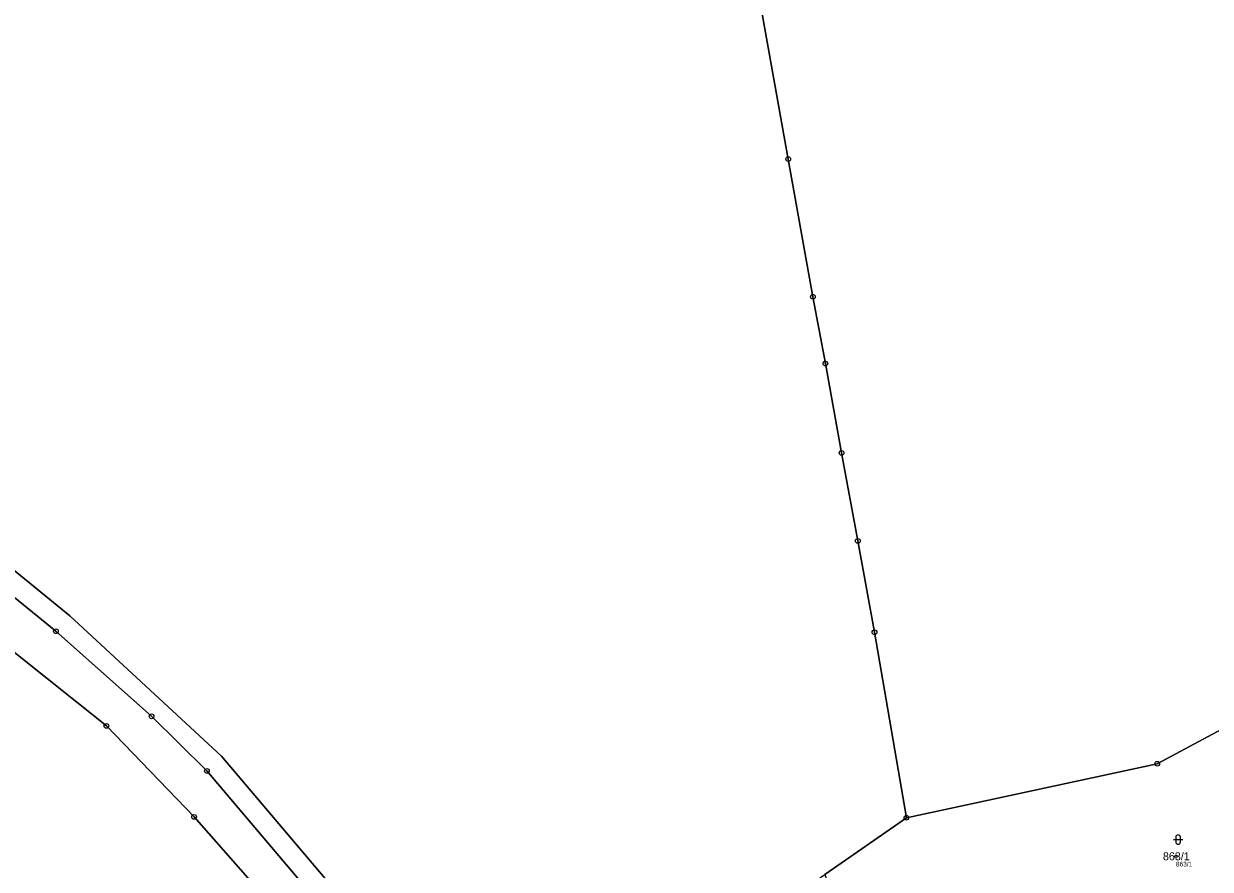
# Model space of a CAD drawing. Extents: x -751550 to -746116, y -1055108 to -1050700.
# Drawn here: x -749092.2 to -748840.3, y -1053342.3 to -1053162.9 of the extents above; entities that cross this region are included whole.
import ezdxf

# ---------------------------------------------------------------- set-up
doc = ezdxf.new("R2010")
doc.units = 0
for name, color, linetype in [('Definiční body', 7, 'Continuous'), ('Hranice parcel', 7, 'Continuous'), ('Parcelní čísla', 7, 'Continuous'), ('Polygon parcely', 7, 'Continuous'), ('Značky bodu BP', 7, 'Continuous'), ('Značky kultur', 7, 'Continuous')]:
    doc.layers.add(name, color=color, linetype=linetype)

msp = doc.modelspace()

# ---------------------------------------------------------------- linework, layer by layer
at = {"layer": 'Definiční body'}
msp.add_circle((-748847.57, -1053339.59), 0.25, dxfattribs=at)
at = {"layer": 'Hranice parcel'}
msp.add_line((-748904.81, -1053331.4), (-748922.15, -1053343.42), dxfattribs=at)
for points in [[(-748904.81, -1053331.4), (-748911.58, -1053292.06), (-748915.12, -1053272.66), (-748918.57, -1053253.98), (-748922.01, -1053235.05), (-748924.66, -1053220.87), (-748929.91, -1053191.65), (-748936.95, -1053152.47), (-748943.92, -1053113.2), (-748950.67, -1053074.67), (-748954.24, -1053054.5), (-748958.41, -1053031.02), (-748963.58, -1053002.22), (-748970.87, -1052960.45), (-748975.06, -1052937.03), (-748980.4, -1052906.73), (-748964.78, -1052882.68), (-748940.94, -1052849.43), (-748921.19, -1052815.25), (-748911.31, -1052799.63), (-748892.7, -1052770.06), (-748840.34, -1052686.94)], [(-749277.84, -1053150.5), (-749272.99, -1053160.63), (-749264.8, -1053171.07), (-749259.07, -1053176.89), (-749246.48, -1053187.13), (-749226.13, -1053198.58), (-749170.36, -1053230.84), (-749142.04, -1053249.53), (-749112.93, -1053268.57), (-749103.41, -1053277.23), (-749085.39, -1053291.83), (-749065.09, -1053309.89), (-749053.32, -1053321.49), (-749019.25, -1053361.67), (-749005.03, -1053376.65), (-748988.34, -1053397.15), (-748966.43, -1053424.57), (-748954.94, -1053437.54)], [(-748984.9, -1053394.37), (-749001.83, -1053373.62), (-749016.06, -1053358.64), (-749050.24, -1053318.36), (-749082.47, -1053288.54), (-749100.64, -1053273.81), (-749116.3, -1053262.01), (-749124.23, -1053255.89), (-749138.6, -1053245.6), (-749142.72, -1053242.51)], [(-749013.85, -1053379.4), (-749014.08, -1053378.86), (-749056.05, -1053331.22), (-749074.67, -1053311.93), (-749106.25, -1053286.78), (-749137.2, -1053265.04)], [(-748810.03, -1053300.88), (-748814.16, -1053299.98), (-748851.55, -1053319.95), (-748904.81, -1053331.4)]]:
    msp.add_lwpolyline(points, dxfattribs=at)
at = {"layer": 'Polygon parcely'}
for points in [[(-749157.45, -1053117.81), (-749147.9, -1053189.24), (-749142.72, -1053242.51), (-749138.6, -1053245.6), (-749124.23, -1053255.89), (-749116.3, -1053262.01), (-749100.64, -1053273.81), (-749082.47, -1053288.54), (-749050.24, -1053318.36), (-749016.06, -1053358.64), (-749001.83, -1053373.62), (-748984.9, -1053394.37), (-748938.28, -1053354.6), (-748922.15, -1053343.42), (-748904.81, -1053331.4), (-748911.58, -1053292.06), (-748915.12, -1053272.66), (-748918.57, -1053253.98), (-748922.01, -1053235.05), (-748924.66, -1053220.87), (-748929.91, -1053191.65), (-748936.95, -1053152.47)], [(-748936.95, -1053152.47), (-748929.91, -1053191.65), (-748924.66, -1053220.87), (-748922.01, -1053235.05), (-748918.57, -1053253.98), (-748915.12, -1053272.66), (-748911.58, -1053292.06), (-748904.81, -1053331.4), (-748851.55, -1053319.95), (-748814.16, -1053299.98), (-748810.03, -1053300.88), (-748806.73, -1053298.15), (-748795.83, -1053289.98), (-748779.74, -1053279.83), (-748700.56, -1053226.8), (-748698.5, -1053227.25), (-748670.83, -1053210.72), (-748671.24, -1053209.9), (-748650.54, -1053197.97), (-748631.56, -1053187.03), (-748621.3, -1053181.11), (-748614.5, -1053176.72), (-748597.63, -1053165.82), (-748580.68, -1053154.86)], [(-749016.06, -1053358.64), (-749050.24, -1053318.36), (-749082.47, -1053288.54), (-749100.64, -1053273.81)], [(-749019.25, -1053361.67), (-749053.32, -1053321.49), (-749065.09, -1053309.89), (-749085.39, -1053291.83), (-749103.41, -1053277.23)], [(-749103.41, -1053277.23), (-749085.39, -1053291.83), (-749065.09, -1053309.89), (-749053.32, -1053321.49), (-749019.25, -1053361.67)], [(-749106.25, -1053286.78), (-749074.67, -1053311.93), (-749056.05, -1053331.22), (-749014.08, -1053378.86)], [(-749014.08, -1053378.86), (-749056.05, -1053331.22), (-749074.67, -1053311.93), (-749106.25, -1053286.78)]]:
    msp.add_lwpolyline(points, dxfattribs=at)
msp.add_lwpolyline([(-748814.16, -1053299.98), (-748851.55, -1053319.95), (-748904.81, -1053331.4), (-748922.15, -1053343.42), (-748913.79, -1053366.73), (-748894.93, -1053356.18), (-748885.3, -1053370.07), (-748785.13, -1053344.9), (-748774.94, -1053337.68), (-748810.03, -1053300.88)], close=True, dxfattribs=at)
at = {"layer": 'Značky bodu BP'}
for centre, radius in [((-748929.91, -1053191.65), 0.5), ((-748929.91, -1053191.65), 0.0303), ((-748924.66, -1053220.87), 0.5), ((-748924.66, -1053220.87), 0.0303), ((-748922.01, -1053235.05), 0.5), ((-748922.01, -1053235.05), 0.0303), ((-748918.57, -1053253.98), 0.5), ((-748918.57, -1053253.98), 0.0303), ((-748915.12, -1053272.66), 0.5), ((-748915.12, -1053272.66), 0.0303), ((-749085.39, -1053291.83), 0.5), ((-748911.58, -1053292.06), 0.5), ((-749085.39, -1053291.83), 0.0303), ((-748911.58, -1053292.06), 0.0303), ((-749074.67, -1053311.93), 0.5), ((-749065.09, -1053309.89), 0.5), ((-749065.09, -1053309.89), 0.0303), ((-749074.67, -1053311.93), 0.0303), ((-749053.32, -1053321.49), 0.5), ((-749053.32, -1053321.49), 0.0303), ((-748851.55, -1053319.95), 0.5), ((-748851.55, -1053319.95), 0.0303), ((-749056.05, -1053331.22), 0.5), ((-749056.05, -1053331.22), 0.0303), ((-748904.81, -1053331.4), 0.5), ((-748904.81, -1053331.4), 0.0303)]:
    msp.add_circle(centre, radius, dxfattribs=at)
at = {"layer": 'Značky kultur'}
for p, q in [((-748848.12, -1053336.04), (-748846.12, -1053336.04)), ((-748847.62, -1053335.54), (-748847.62, -1053336.54)), ((-748846.62, -1053336.54), (-748846.62, -1053335.54))]:
    msp.add_line(p, q, dxfattribs=at)
for centre, start, end in [((-748847.12, -1053335.54), 0, 180), ((-748847.12, -1053336.54), 180, 359.9879)]:
    msp.add_arc(centre, 0.5, start, end, dxfattribs=at)

# ---------------------------------------------------------------- texts
at = {"layer": 'Definiční body'}
msp.add_text('863/1', height=1, dxfattribs=at).set_placement((-748847.57, -1053341.75))
at = {"layer": 'Parcelní čísla'}
msp.add_text('863/1', height=1.7, dxfattribs=at).set_placement((-748850.34, -1053340.44))

doc.saveas('drawing.dxf')
